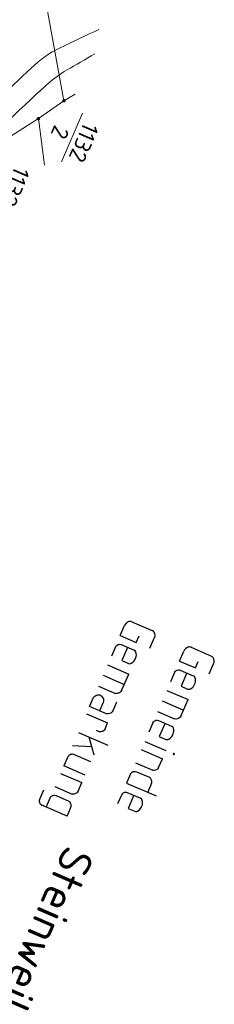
# Model space of a CAD drawing. Header units: metres. Extents: x 3425540 to 3446143, y 5432760 to 5444637.
# Tile 431 of 656: x 3436779 to 3436800, y 5443117 to 5443224. Entities that reach past the tile are written whole.
import ezdxf
from ezdxf.enums import TextEntityAlignment as Align

# ---------------------------------------------------------------- set-up
doc = ezdxf.new("R2010")
doc.units = ezdxf.units.M
for name, color, linetype, lineweight in [('B_Bestand', 9, 'Continuous', 18), ('B_Flurgrenzen', 9, 'Continuous', 18), ('B_Kilometrierung', 9, 'Continuous', 25)]:
    doc.layers.add(name, color=color, linetype=linetype, lineweight=lineweight)
doc.styles.get("Standard").update_dxf_attribs({"font": 'isocpeur.ttf'})

msp = doc.modelspace()

# ---------------------------------------------------------------- linework, layer by layer
at = {"layer": 'B_Bestand'}
for points, knots in [([(3436710.64, 5443203.8), (3436711.27, 5443199.66), (3436711.89, 5443195.52), (3436712.52, 5443191.38), (3436713.1, 5443187.5), (3436713.94, 5443183.65), (3436714.63, 5443179.78), (3436715.26, 5443176.17), (3436715.19, 5443172.4), (3436716.26, 5443168.89), (3436716.58, 5443167.87), (3436716.89, 5443166.86), (3436717.2, 5443165.84), (3436717.36, 5443165.34), (3436717.51, 5443164.83), (3436717.67, 5443164.32), (3436717.81, 5443163.88), (3436718.54, 5443163.76), (3436718.96, 5443163.85), (3436719.47, 5443163.96), (3436720.03, 5443164.18), (3436720.48, 5443164.56), (3436723.26, 5443166.87), (3436725.49, 5443169.32), (3436728.09, 5443171.58), (3436732.99, 5443175.86), (3436738.08, 5443179.93), (3436742.85, 5443184.35), (3436748.48, 5443189.57), (3436754.1, 5443194.81), (3436759.71, 5443200.05), (3436763.93, 5443203.99), (3436768.14, 5443207.93), (3436772.35, 5443211.88), (3436774.83, 5443214.2), (3436777.25, 5443216.58), (3436779.73, 5443218.9), (3436780.67, 5443219.79), (3436781.72, 5443220.58), (3436782.89, 5443221.13), (3436784.29, 5443221.79), (3436785.7, 5443222.46), (3436787.1, 5443223.12)], [0, 0, 0, 0, 0.095046, 0.095046, 0.095046, 0.18426, 0.18426, 0.18426, 0.267644, 0.267644, 0.267644, 0.291763, 0.291763, 0.291763, 0.303821, 0.303821, 0.303821, 0.3142, 0.3142, 0.3142, 0.326888, 0.326888, 0.326888, 0.405302, 0.405302, 0.405302, 0.55298, 0.55298, 0.55298, 0.727343, 0.727343, 0.727343, 0.858331, 0.858331, 0.858331, 0.935447, 0.935447, 0.935447, 0.964713, 0.964713, 0.964713, 1, 1, 1, 1]), ([(3436786.64, 5443220.46), (3436785.62, 5443219.87), (3436784.61, 5443219.28), (3436783.59, 5443218.7), (3436782.15, 5443217.87), (3436780.94, 5443216.67), (3436779.73, 5443215.54), (3436776.32, 5443212.34), (3436772.92, 5443209.15), (3436769.54, 5443205.93), (3436765.78, 5443202.35), (3436762.08, 5443198.7), (3436758.3, 5443195.15), (3436746.36, 5443183.95), (3436733.95, 5443173.26), (3436721.76, 5443162.35), (3436721.18, 5443161.83), (3436720.58, 5443161.35), (3436720, 5443160.83), (3436719.61, 5443160.47), (3436719.41, 5443159.93), (3436719.3, 5443159.42), (3436719.13, 5443158.66), (3436719.14, 5443157.81), (3436719.42, 5443157.08), (3436719.71, 5443156.31), (3436720.15, 5443155.59), (3436720.41, 5443154.81), (3436720.83, 5443153.58), (3436721.2, 5443152.33), (3436721.64, 5443151.1), (3436722.22, 5443149.54), (3436722.84, 5443147.99), (3436723.4, 5443146.42), (3436725.73, 5443139.89), (3436727.89, 5443133.3), (3436730.19, 5443126.77), (3436731.12, 5443124.14), (3436732.37, 5443121.61), (3436733.12, 5443118.92), (3436733.58, 5443117.24), (3436734.05, 5443115.56), (3436734.52, 5443113.88)], [0, 0, 0, 0, 0.025253, 0.025253, 0.025253, 0.061129, 0.061129, 0.061129, 0.16172, 0.16172, 0.16172, 0.273593, 0.273593, 0.273593, 0.626305, 0.626305, 0.626305, 0.643002, 0.643002, 0.643002, 0.654288, 0.654288, 0.654288, 0.67114, 0.67114, 0.67114, 0.68894, 0.68894, 0.68894, 0.716989, 0.716989, 0.716989, 0.752939, 0.752939, 0.752939, 0.902259, 0.902259, 0.902259, 0.962434, 0.962434, 0.962434, 1, 1, 1, 1])]:
    msp.add_open_spline(points, degree=3, knots=knots, dxfattribs=at)
at = {"layer": 'B_Flurgrenzen'}
for p, q in [((3436783.3, 5443215.37), (3436768.13, 5443298.88)), ((3436783.3, 5443215.37), (3436784.51, 5443216.09)), ((3436780.53, 5443213.43), (3436783.3, 5443215.37)), ((3436785.31, 5443214.02), (3436783.03, 5443208.74)), ((3436777.65, 5443211.61), (3436780.53, 5443213.43)), ((3436780.53, 5443213.43), (3436781.18, 5443208.39))]:
    msp.add_line(p, q, dxfattribs=at)
for points in [[(3436783.42, 5443215.37), (3436783.42, 5443215.38), (3436783.42, 5443215.4), (3436783.41, 5443215.41), (3436783.41, 5443215.43), (3436783.4, 5443215.44), (3436783.39, 5443215.45), (3436783.38, 5443215.46), (3436783.36, 5443215.47), (3436783.35, 5443215.48), (3436783.34, 5443215.49), (3436783.32, 5443215.49), (3436783.31, 5443215.49), (3436783.29, 5443215.49), (3436783.27, 5443215.49), (3436783.26, 5443215.49), (3436783.24, 5443215.48), (3436783.23, 5443215.47), (3436783.22, 5443215.46), (3436783.21, 5443215.45), (3436783.2, 5443215.44), (3436783.19, 5443215.43), (3436783.18, 5443215.41), (3436783.18, 5443215.4), (3436783.17, 5443215.38), (3436783.17, 5443215.37), (3436783.17, 5443215.35), (3436783.18, 5443215.34), (3436783.18, 5443215.32), (3436783.19, 5443215.31), (3436783.2, 5443215.29), (3436783.21, 5443215.28), (3436783.22, 5443215.27), (3436783.23, 5443215.26), (3436783.24, 5443215.26), (3436783.26, 5443215.25), (3436783.27, 5443215.25), (3436783.29, 5443215.24), (3436783.31, 5443215.24), (3436783.32, 5443215.25), (3436783.34, 5443215.25), (3436783.35, 5443215.26), (3436783.36, 5443215.26), (3436783.38, 5443215.27), (3436783.39, 5443215.28), (3436783.4, 5443215.29), (3436783.41, 5443215.31), (3436783.41, 5443215.32), (3436783.42, 5443215.34), (3436783.42, 5443215.35), (3436783.42, 5443215.37)], [(3436783.4, 5443215.37), (3436783.4, 5443215.38), (3436783.39, 5443215.4), (3436783.39, 5443215.41), (3436783.38, 5443215.42), (3436783.37, 5443215.43), (3436783.36, 5443215.44), (3436783.35, 5443215.45), (3436783.34, 5443215.46), (3436783.33, 5443215.46), (3436783.32, 5443215.47), (3436783.3, 5443215.47), (3436783.29, 5443215.47), (3436783.27, 5443215.47), (3436783.26, 5443215.46), (3436783.25, 5443215.46), (3436783.24, 5443215.45), (3436783.23, 5443215.44), (3436783.22, 5443215.43), (3436783.21, 5443215.42), (3436783.2, 5443215.4), (3436783.2, 5443215.39), (3436783.2, 5443215.38), (3436783.2, 5443215.36), (3436783.2, 5443215.35), (3436783.2, 5443215.33), (3436783.21, 5443215.32), (3436783.22, 5443215.31), (3436783.23, 5443215.3), (3436783.24, 5443215.29), (3436783.25, 5443215.28), (3436783.26, 5443215.27), (3436783.27, 5443215.27), (3436783.29, 5443215.27), (3436783.3, 5443215.27), (3436783.32, 5443215.27), (3436783.33, 5443215.27), (3436783.34, 5443215.28), (3436783.35, 5443215.28), (3436783.36, 5443215.29), (3436783.37, 5443215.3), (3436783.38, 5443215.32), (3436783.39, 5443215.33), (3436783.39, 5443215.34), (3436783.4, 5443215.35), (3436783.4, 5443215.37)], [(3436783.37, 5443215.37), (3436783.37, 5443215.38), (3436783.37, 5443215.39), (3436783.36, 5443215.4), (3436783.36, 5443215.41), (3436783.35, 5443215.42), (3436783.34, 5443215.43), (3436783.33, 5443215.44), (3436783.32, 5443215.44), (3436783.31, 5443215.44), (3436783.29, 5443215.44), (3436783.28, 5443215.44), (3436783.27, 5443215.44), (3436783.26, 5443215.43), (3436783.25, 5443215.43), (3436783.24, 5443215.42), (3436783.23, 5443215.41), (3436783.23, 5443215.4), (3436783.22, 5443215.39), (3436783.22, 5443215.37), (3436783.22, 5443215.36), (3436783.22, 5443215.35), (3436783.23, 5443215.34), (3436783.23, 5443215.33), (3436783.24, 5443215.32), (3436783.25, 5443215.31), (3436783.26, 5443215.3), (3436783.27, 5443215.3), (3436783.28, 5443215.29), (3436783.29, 5443215.29), (3436783.31, 5443215.29), (3436783.32, 5443215.3), (3436783.33, 5443215.3), (3436783.34, 5443215.31), (3436783.35, 5443215.31), (3436783.36, 5443215.32), (3436783.36, 5443215.33), (3436783.37, 5443215.34), (3436783.37, 5443215.36), (3436783.37, 5443215.37)], [(3436783.35, 5443215.37), (3436783.35, 5443215.38), (3436783.34, 5443215.39), (3436783.34, 5443215.4), (3436783.33, 5443215.4), (3436783.33, 5443215.41), (3436783.32, 5443215.42), (3436783.31, 5443215.42), (3436783.3, 5443215.42), (3436783.29, 5443215.42), (3436783.28, 5443215.42), (3436783.27, 5443215.41), (3436783.26, 5443215.4), (3436783.26, 5443215.4), (3436783.25, 5443215.39), (3436783.25, 5443215.38), (3436783.25, 5443215.37), (3436783.25, 5443215.36), (3436783.25, 5443215.35), (3436783.26, 5443215.34), (3436783.26, 5443215.33), (3436783.27, 5443215.33), (3436783.28, 5443215.32), (3436783.29, 5443215.32), (3436783.3, 5443215.32), (3436783.31, 5443215.32), (3436783.32, 5443215.32), (3436783.33, 5443215.33), (3436783.33, 5443215.33), (3436783.34, 5443215.34), (3436783.34, 5443215.35), (3436783.35, 5443215.36), (3436783.35, 5443215.37)], [(3436783.32, 5443215.37), (3436783.32, 5443215.38), (3436783.32, 5443215.38), (3436783.32, 5443215.39), (3436783.31, 5443215.39), (3436783.3, 5443215.39), (3436783.3, 5443215.4), (3436783.29, 5443215.39), (3436783.28, 5443215.39), (3436783.28, 5443215.39), (3436783.27, 5443215.38), (3436783.27, 5443215.37), (3436783.27, 5443215.36), (3436783.27, 5443215.36), (3436783.28, 5443215.35), (3436783.28, 5443215.35), (3436783.29, 5443215.34), (3436783.3, 5443215.34), (3436783.3, 5443215.34), (3436783.31, 5443215.34), (3436783.32, 5443215.35), (3436783.32, 5443215.35), (3436783.32, 5443215.36), (3436783.32, 5443215.37)], [(3436780.66, 5443213.43), (3436780.66, 5443213.45), (3436780.65, 5443213.46), (3436780.65, 5443213.48), (3436780.64, 5443213.49), (3436780.63, 5443213.51), (3436780.62, 5443213.52), (3436780.61, 5443213.53), (3436780.6, 5443213.54), (3436780.58, 5443213.54), (3436780.57, 5443213.55), (3436780.56, 5443213.55), (3436780.54, 5443213.56), (3436780.52, 5443213.56), (3436780.51, 5443213.55), (3436780.49, 5443213.55), (3436780.48, 5443213.54), (3436780.46, 5443213.54), (3436780.45, 5443213.53), (3436780.44, 5443213.52), (3436780.43, 5443213.51), (3436780.42, 5443213.49), (3436780.42, 5443213.48), (3436780.41, 5443213.46), (3436780.41, 5443213.45), (3436780.41, 5443213.43), (3436780.41, 5443213.42), (3436780.41, 5443213.4), (3436780.42, 5443213.39), (3436780.42, 5443213.37), (3436780.43, 5443213.36), (3436780.44, 5443213.35), (3436780.45, 5443213.34), (3436780.46, 5443213.33), (3436780.48, 5443213.32), (3436780.49, 5443213.31), (3436780.51, 5443213.31), (3436780.52, 5443213.31), (3436780.54, 5443213.31), (3436780.56, 5443213.31), (3436780.57, 5443213.31), (3436780.58, 5443213.32), (3436780.6, 5443213.33), (3436780.61, 5443213.34), (3436780.62, 5443213.35), (3436780.63, 5443213.36), (3436780.64, 5443213.37), (3436780.65, 5443213.39), (3436780.65, 5443213.4), (3436780.66, 5443213.42), (3436780.66, 5443213.43)], [(3436780.63, 5443213.43), (3436780.63, 5443213.45), (3436780.63, 5443213.46), (3436780.62, 5443213.47), (3436780.62, 5443213.48), (3436780.61, 5443213.5), (3436780.6, 5443213.51), (3436780.59, 5443213.52), (3436780.58, 5443213.52), (3436780.56, 5443213.53), (3436780.55, 5443213.53), (3436780.54, 5443213.53), (3436780.52, 5443213.53), (3436780.51, 5443213.53), (3436780.49, 5443213.53), (3436780.48, 5443213.52), (3436780.47, 5443213.51), (3436780.46, 5443213.5), (3436780.45, 5443213.49), (3436780.44, 5443213.48), (3436780.44, 5443213.47), (3436780.43, 5443213.45), (3436780.43, 5443213.44), (3436780.43, 5443213.42), (3436780.43, 5443213.41), (3436780.44, 5443213.4), (3436780.44, 5443213.38), (3436780.45, 5443213.37), (3436780.46, 5443213.36), (3436780.47, 5443213.35), (3436780.48, 5443213.34), (3436780.49, 5443213.34), (3436780.51, 5443213.33), (3436780.52, 5443213.33), (3436780.54, 5443213.33), (3436780.55, 5443213.33), (3436780.56, 5443213.34), (3436780.58, 5443213.34), (3436780.59, 5443213.35), (3436780.6, 5443213.36), (3436780.61, 5443213.37), (3436780.62, 5443213.38), (3436780.62, 5443213.39), (3436780.63, 5443213.4), (3436780.63, 5443213.42), (3436780.63, 5443213.43)], [(3436780.61, 5443213.43), (3436780.61, 5443213.44), (3436780.6, 5443213.46), (3436780.6, 5443213.47), (3436780.59, 5443213.48), (3436780.58, 5443213.49), (3436780.57, 5443213.49), (3436780.56, 5443213.5), (3436780.55, 5443213.5), (3436780.54, 5443213.51), (3436780.53, 5443213.51), (3436780.52, 5443213.51), (3436780.5, 5443213.5), (3436780.49, 5443213.5), (3436780.48, 5443213.49), (3436780.47, 5443213.48), (3436780.47, 5443213.47), (3436780.46, 5443213.46), (3436780.46, 5443213.45), (3436780.46, 5443213.44), (3436780.46, 5443213.43), (3436780.46, 5443213.41), (3436780.46, 5443213.4), (3436780.47, 5443213.39), (3436780.47, 5443213.38), (3436780.48, 5443213.37), (3436780.49, 5443213.37), (3436780.5, 5443213.36), (3436780.52, 5443213.36), (3436780.53, 5443213.36), (3436780.54, 5443213.36), (3436780.55, 5443213.36), (3436780.56, 5443213.36), (3436780.57, 5443213.37), (3436780.58, 5443213.38), (3436780.59, 5443213.39), (3436780.6, 5443213.4), (3436780.6, 5443213.41), (3436780.61, 5443213.42), (3436780.61, 5443213.43)], [(3436780.58, 5443213.43), (3436780.58, 5443213.44), (3436780.58, 5443213.45), (3436780.57, 5443213.46), (3436780.57, 5443213.47), (3436780.56, 5443213.47), (3436780.55, 5443213.48), (3436780.54, 5443213.48), (3436780.53, 5443213.48), (3436780.52, 5443213.48), (3436780.51, 5443213.48), (3436780.5, 5443213.47), (3436780.5, 5443213.47), (3436780.49, 5443213.46), (3436780.48, 5443213.45), (3436780.48, 5443213.44), (3436780.48, 5443213.43), (3436780.48, 5443213.42), (3436780.48, 5443213.41), (3436780.49, 5443213.4), (3436780.5, 5443213.4), (3436780.5, 5443213.39), (3436780.51, 5443213.38), (3436780.52, 5443213.38), (3436780.53, 5443213.38), (3436780.54, 5443213.38), (3436780.55, 5443213.38), (3436780.56, 5443213.39), (3436780.57, 5443213.4), (3436780.57, 5443213.4), (3436780.58, 5443213.41), (3436780.58, 5443213.42), (3436780.58, 5443213.43)], [(3436780.56, 5443213.43), (3436780.56, 5443213.44), (3436780.55, 5443213.45), (3436780.55, 5443213.45), (3436780.54, 5443213.46), (3436780.54, 5443213.46), (3436780.53, 5443213.46), (3436780.52, 5443213.46), (3436780.52, 5443213.45), (3436780.51, 5443213.45), (3436780.51, 5443213.44), (3436780.5, 5443213.44), (3436780.5, 5443213.43), (3436780.51, 5443213.42), (3436780.51, 5443213.41), (3436780.52, 5443213.41), (3436780.52, 5443213.41), (3436780.53, 5443213.4), (3436780.54, 5443213.41), (3436780.54, 5443213.41), (3436780.55, 5443213.41), (3436780.55, 5443213.42), (3436780.56, 5443213.42), (3436780.56, 5443213.43)]]:
    msp.add_lwpolyline(points, dxfattribs=at)
at = {"layer": 'B_Kilometrierung'}
for p, q in [((3436789.42, 5443157.28), (3436789.89, 5443158.37)), ((3436790.67, 5443158.78), (3436792.94, 5443157.8)), ((3436789.42, 5443157.28), (3436791.14, 5443156.54)), ((3436791.14, 5443156.54), (3436791.45, 5443157.25)), ((3436789.5, 5443156.3), (3436790.92, 5443155.69)), ((3436792.63, 5443155.89), (3436793.1, 5443156.98)), ((3436788.89, 5443156.05), (3436788.45, 5443155.04)), ((3436795.84, 5443154.5), (3436796.31, 5443155.59)), ((3436797.09, 5443156), (3436799.37, 5443155.02)), ((3436788.04, 5443154.1), (3436790.34, 5443153.1)), ((3436795.84, 5443154.5), (3436797.56, 5443153.76)), ((3436797.56, 5443153.76), (3436797.87, 5443154.47)), ((3436799.05, 5443153.11), (3436799.53, 5443154.2)), ((3436789.6, 5443151.38), (3436790.34, 5443153.1)), ((3436795.31, 5443153.27), (3436794.88, 5443152.26)), ((3436795.93, 5443153.52), (3436797.34, 5443152.91)), ((3436787.55, 5443152.96), (3436789.85, 5443151.96)), ((3436787.05, 5443151.79), (3436788.89, 5443151)), ((3436794.46, 5443151.32), (3436796.77, 5443150.32)), ((3436793.97, 5443150.18), (3436796.27, 5443149.18)), ((3436796.02, 5443148.6), (3436796.77, 5443150.32)), ((3436785.74, 5443148.77), (3436788.04, 5443147.78)), ((3436793.47, 5443149.01), (3436795.31, 5443148.22)), ((3436787.76, 5443147.14), (3436788.04, 5443147.78)), ((3436792.95, 5443147.81), (3436792.51, 5443146.8)), ((3436793.57, 5443148.06), (3436794.98, 5443147.44)), ((3436784.87, 5443146.76), (3436788.08, 5443145.37)), ((3436787.12, 5443146.83), (3436786.84, 5443146.95)), ((3436786.01, 5443146.27), (3436786.54, 5443144.33)), ((3436792.07, 5443145.78), (3436794.37, 5443144.78)), ((3436784.24, 5443145.32), (3436786.3, 5443145.21)), ((3436791.69, 5443144.89), (3436793.99, 5443143.9)), ((3436783.69, 5443144.04), (3436783.29, 5443143.11)), ((3436786.21, 5443143.55), (3436784.37, 5443144.35)), ((3436791.06, 5443143.45), (3436792.93, 5443142.64)), ((3436793.58, 5443142.96), (3436793.99, 5443143.9)), ((3436782.94, 5443142.31), (3436785.24, 5443141.32)), ((3436785.59, 5443142.11), (3436783.29, 5443143.11)), ((3436791.16, 5443142.49), (3436792.57, 5443141.88)), ((3436784.84, 5443140.38), (3436785.24, 5443141.32)), ((3436790.54, 5443142.25), (3436790.1, 5443141.24)), ((3436790.1, 5443141.24), (3436793.32, 5443139.85)), ((3436781.07, 5443140.49), (3436780.64, 5443139.48)), ((3436782.32, 5443140.87), (3436784.19, 5443140.06)), ((3436790.18, 5443140.24), (3436791.6, 5443139.63)), ((3436792.41, 5443140.24), (3436792.78, 5443141.1)), ((3436781.8, 5443139.67), (3436781.36, 5443138.66)), ((3436782.44, 5443139.9), (3436783.83, 5443139.3)), ((3436789.57, 5443140), (3436789.13, 5443138.99)), ((3436783.66, 5443137.66), (3436780.91, 5443138.86)), ((3436783.66, 5443137.66), (3436784.03, 5443138.52))]:
    msp.add_line(p, q, dxfattribs=at)
for points in [[(3436790.67, 5443158.78), (3436790.59, 5443158.81), (3436790.51, 5443158.82), (3436790.45, 5443158.82), (3436790.35, 5443158.8), (3436790.27, 5443158.77), (3436790.19, 5443158.72), (3436790.11, 5443158.66), (3436790.06, 5443158.62), (3436789.94, 5443158.49), (3436789.89, 5443158.37)], [(3436793.1, 5443156.98), (3436793.17, 5443157.13), (3436793.19, 5443157.24), (3436793.19, 5443157.33), (3436793.16, 5443157.46), (3436793.15, 5443157.5), (3436793.1, 5443157.61), (3436793.05, 5443157.69), (3436793.01, 5443157.74), (3436792.94, 5443157.8)], [(3436788.89, 5443156.05), (3436788.96, 5443156.14), (3436789.02, 5443156.21), (3436789.1, 5443156.26), (3436789.17, 5443156.29), (3436789.21, 5443156.31), (3436789.31, 5443156.32), (3436789.37, 5443156.33), (3436789.5, 5443156.3), (3436789.53, 5443156.29)], [(3436790.21, 5443155.99), (3436789.59, 5443154.55), (3436790.3, 5443154.24)], [(3436790.3, 5443154.24), (3436790.43, 5443154.22), (3436790.53, 5443154.23), (3436790.6, 5443154.26), (3436790.77, 5443154.37), (3436790.93, 5443154.54), (3436791.01, 5443154.65), (3436791.11, 5443154.88), (3436791.14, 5443155.02), (3436791.16, 5443155.13), (3436791.15, 5443155.32), (3436791.09, 5443155.52), (3436791.04, 5443155.61), (3436790.92, 5443155.69)], [(3436797.09, 5443156), (3436797.02, 5443156.03), (3436796.93, 5443156.04), (3436796.87, 5443156.04), (3436796.77, 5443156.02), (3436796.7, 5443155.99), (3436796.53, 5443155.88), (3436796.48, 5443155.84), (3436796.37, 5443155.71), (3436796.31, 5443155.59)], [(3436799.53, 5443154.2), (3436799.59, 5443154.35), (3436799.61, 5443154.46), (3436799.62, 5443154.55), (3436799.58, 5443154.68), (3436799.57, 5443154.72), (3436799.53, 5443154.83), (3436799.47, 5443154.91), (3436799.43, 5443154.96), (3436799.37, 5443155.02)], [(3436795.31, 5443153.27), (3436795.38, 5443153.36), (3436795.44, 5443153.43), (3436795.52, 5443153.48), (3436795.6, 5443153.51), (3436795.63, 5443153.53), (3436795.73, 5443153.54), (3436795.79, 5443153.55), (3436795.93, 5443153.52), (3436795.95, 5443153.51)], [(3436796.64, 5443153.21), (3436796.01, 5443151.77), (3436796.72, 5443151.46)], [(3436796.72, 5443151.46), (3436796.86, 5443151.44), (3436796.96, 5443151.45), (3436797.03, 5443151.48), (3436797.2, 5443151.59), (3436797.36, 5443151.76), (3436797.44, 5443151.87), (3436797.54, 5443152.1), (3436797.57, 5443152.24), (3436797.59, 5443152.35), (3436797.57, 5443152.54), (3436797.51, 5443152.74), (3436797.46, 5443152.83), (3436797.34, 5443152.91)], [(3436789.01, 5443150.03), (3436788.64, 5443149.17), (3436788.53, 5443148.98), (3436788.39, 5443148.86), (3436788.24, 5443148.8), (3436788.11, 5443148.77), (3436788.05, 5443148.76), (3436787.93, 5443148.78), (3436786.09, 5443149.58), (3436786.47, 5443150.47), (3436786.56, 5443150.61), (3436786.67, 5443150.71), (3436786.75, 5443150.77), (3436786.79, 5443150.78), (3436786.96, 5443150.83), (3436787.08, 5443150.83), (3436787.19, 5443150.82), (3436787.29, 5443150.77), (3436787.38, 5443150.7), (3436787.5, 5443150.56), (3436787.58, 5443150.4), (3436787.61, 5443150.25), (3436787.6, 5443150.16), (3436787.56, 5443150), (3436787.17, 5443149.11)], [(3436789.6, 5443151.38), (3436789.48, 5443151.19), (3436789.39, 5443151.11), (3436789.34, 5443151.07), (3436789.27, 5443151.04), (3436789.2, 5443151.01), (3436789.06, 5443150.98), (3436789, 5443150.98), (3436788.89, 5443151)], [(3436792.95, 5443147.81), (3436793.02, 5443147.9), (3436793.08, 5443147.97), (3436793.16, 5443148.02), (3436793.23, 5443148.05), (3436793.27, 5443148.07), (3436793.37, 5443148.08), (3436793.43, 5443148.09), (3436793.57, 5443148.06), (3436793.59, 5443148.05)], [(3436794.27, 5443147.75), (3436793.65, 5443146.31), (3436794.36, 5443146)], [(3436796.02, 5443148.6), (3436795.91, 5443148.41), (3436795.81, 5443148.33), (3436795.77, 5443148.29), (3436795.69, 5443148.26), (3436795.62, 5443148.23), (3436795.49, 5443148.2), (3436795.43, 5443148.2), (3436795.31, 5443148.22)], [(3436787.76, 5443147.14), (3436787.67, 5443147), (3436787.58, 5443146.92), (3436787.5, 5443146.87), (3436787.42, 5443146.84), (3436787.29, 5443146.81), (3436787.23, 5443146.81), (3436787.12, 5443146.83)], [(3436794.36, 5443146), (3436794.49, 5443145.97), (3436794.59, 5443145.99), (3436794.67, 5443146.02), (3436794.83, 5443146.13), (3436795, 5443146.3), (3436795.08, 5443146.41), (3436795.17, 5443146.64), (3436795.2, 5443146.78), (3436795.22, 5443146.89), (3436795.21, 5443147.07), (3436795.15, 5443147.28), (3436795.1, 5443147.36), (3436794.98, 5443147.44)], [(3436795.29, 5443144.41), (3436795.28, 5443144.45), (3436795.23, 5443144.47), (3436795.19, 5443144.46), (3436795.17, 5443144.41), (3436795.18, 5443144.37), (3436795.23, 5443144.35), (3436795.27, 5443144.36), (3436795.29, 5443144.41)], [(3436784.37, 5443144.35), (3436784.23, 5443144.38), (3436784.17, 5443144.38), (3436784.07, 5443144.36), (3436784.03, 5443144.35), (3436783.92, 5443144.3), (3436783.84, 5443144.25), (3436783.78, 5443144.19), (3436783.72, 5443144.12), (3436783.69, 5443144.04)], [(3436790.54, 5443142.25), (3436790.61, 5443142.34), (3436790.67, 5443142.41), (3436790.75, 5443142.46), (3436790.83, 5443142.49), (3436790.86, 5443142.5), (3436790.96, 5443142.52), (3436791.02, 5443142.52), (3436791.16, 5443142.49), (3436791.18, 5443142.48)], [(3436793.58, 5443142.96), (3436793.49, 5443142.82), (3436793.44, 5443142.78), (3436793.4, 5443142.74), (3436793.31, 5443142.69), (3436793.24, 5443142.66), (3436793.11, 5443142.63), (3436793.05, 5443142.62), (3436792.93, 5443142.64)], [(3436792.78, 5443141.1), (3436792.84, 5443141.32), (3436792.83, 5443141.44), (3436792.83, 5443141.5), (3436792.8, 5443141.57), (3436792.77, 5443141.65), (3436792.7, 5443141.77), (3436792.66, 5443141.81), (3436792.57, 5443141.88)], [(3436784.84, 5443140.38), (3436784.75, 5443140.24), (3436784.7, 5443140.2), (3436784.65, 5443140.16), (3436784.57, 5443140.11), (3436784.5, 5443140.08), (3436784.36, 5443140.05), (3436784.3, 5443140.04), (3436784.19, 5443140.06)], [(3436789.57, 5443140), (3436789.64, 5443140.09), (3436789.7, 5443140.16), (3436789.78, 5443140.21), (3436789.85, 5443140.24), (3436789.89, 5443140.25), (3436789.99, 5443140.27), (3436790.05, 5443140.27), (3436790.18, 5443140.24), (3436790.21, 5443140.23)], [(3436780.64, 5443139.48), (3436780.62, 5443139.37), (3436780.61, 5443139.28), (3436780.63, 5443139.19), (3436780.66, 5443139.11), (3436780.67, 5443139.08), (3436780.73, 5443138.99), (3436780.76, 5443138.95), (3436780.88, 5443138.87), (3436780.91, 5443138.86)], [(3436781.8, 5443139.67), (3436781.87, 5443139.76), (3436781.93, 5443139.83), (3436782.01, 5443139.88), (3436782.08, 5443139.91), (3436782.12, 5443139.92), (3436782.22, 5443139.94), (3436782.28, 5443139.94), (3436782.41, 5443139.91), (3436782.44, 5443139.9)], [(3436784.03, 5443138.52), (3436784.1, 5443138.74), (3436784.09, 5443138.86), (3436784.09, 5443138.92), (3436784.06, 5443138.99), (3436784.03, 5443139.07), (3436783.96, 5443139.18), (3436783.92, 5443139.23), (3436783.83, 5443139.3)], [(3436790.89, 5443139.94), (3436790.27, 5443138.5), (3436790.98, 5443138.19)], [(3436790.98, 5443138.19), (3436791.11, 5443138.16), (3436791.21, 5443138.18), (3436791.28, 5443138.21), (3436791.45, 5443138.31), (3436791.61, 5443138.48), (3436791.69, 5443138.6), (3436791.79, 5443138.83), (3436791.82, 5443138.96), (3436791.84, 5443139.08), (3436791.83, 5443139.26), (3436791.77, 5443139.47), (3436791.72, 5443139.55), (3436791.6, 5443139.63)]]:
    msp.add_lwpolyline(points, dxfattribs=at)

# ---------------------------------------------------------------- texts
at = {"layer": 'B_Flurgrenzen'}
msp.add_text('1132', height=1.8, rotation=246.6001, dxfattribs=at).set_placement((3436784.63, 5443211.18), align=Align.CENTER)
msp.add_text('2', height=1.8, rotation=246.6001, dxfattribs=at).set_placement((3436783.71, 5443211.58), align=Align.TOP_CENTER)
msp.add_text('1132', height=1.8, rotation=246.6001, dxfattribs=at).set_placement((3436777.98, 5443206.04), align=Align.MIDDLE)
at = {"layer": 'B_Kilometrierung'}
msp.add_text('Steinweiler', height=3.499, rotation=246.6, dxfattribs=at).set_placement((3436783.45, 5443134.67))

doc.saveas('drawing.dxf')
